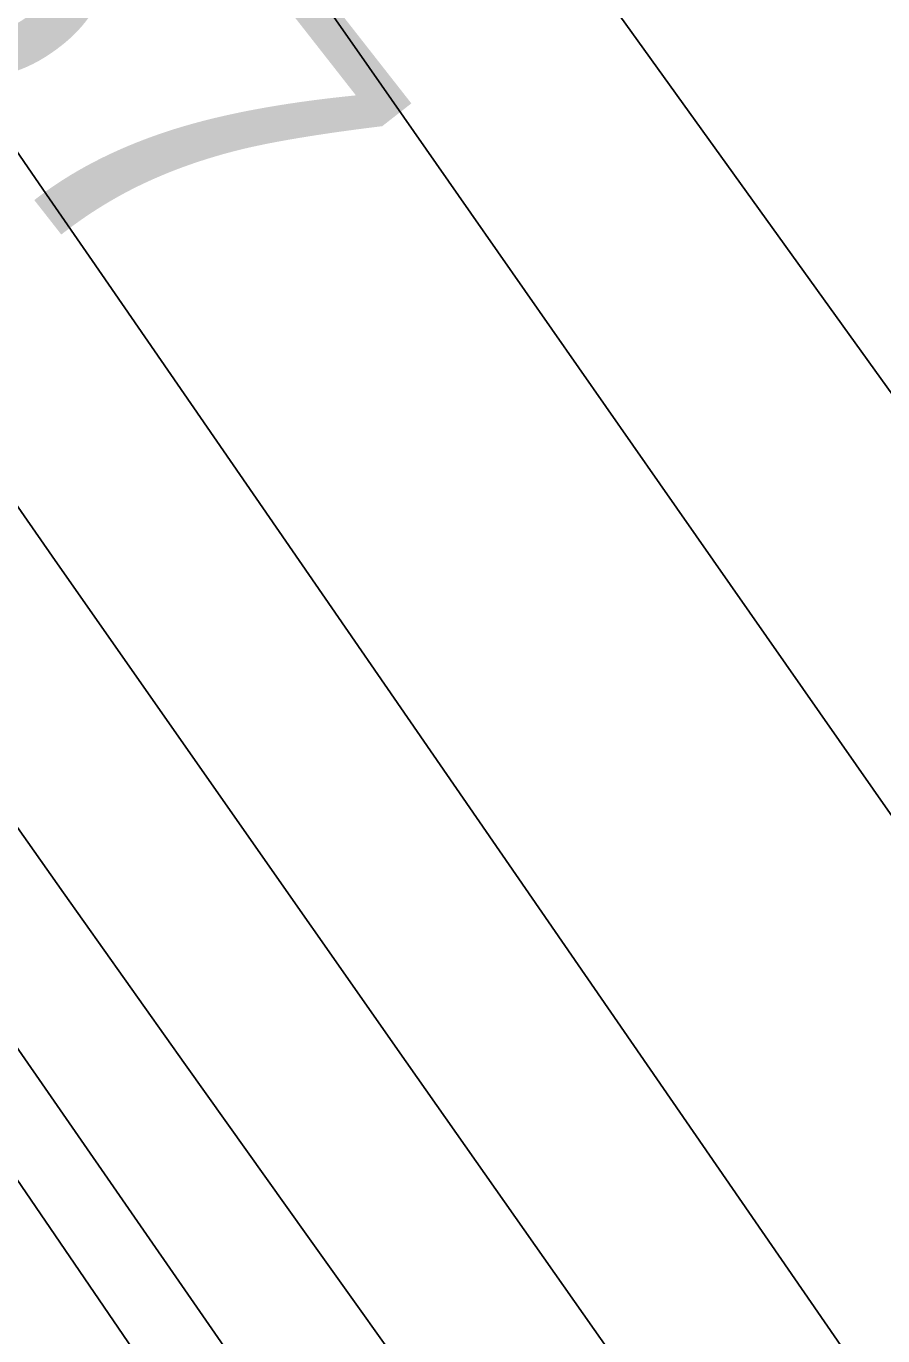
# Model space of a CAD drawing. Extents: x 3892998 to 3931244, y 278583 to 304547.
# Drawn here: x 3909976.1 to 3910137.1, y 290792.7 to 291039 of the extents above; entities that cross this region are included whole.
import ezdxf

# ---------------------------------------------------------------- set-up
doc = ezdxf.new("R2010")
doc.units = 0
for name, color, linetype in [('V-RIVR-EDGE', 7, 'Continuous'), ('V-RIVR-RANG', 7, 'Continuous'), ('V-RRAP-RVMT', 7, 'Continuous'), ('V-TOPO-DPTH', 7, 'Continuous'), ('V-TOPO-MAJR', 7, 'Continuous'), ('V-TOPO-MINR', 7, 'Continuous')]:
    doc.layers.add(name, color=color, linetype=linetype)

msp = doc.modelspace()

# ---------------------------------------------------------------- linework, layer by layer
at = {"layer": 'V-RIVR-EDGE'}
msp.add_spline([(3909865.84, 290928.21), (3909862.62, 290923.11), (3909860.68, 290922.62), (3909860.67, 290920.68), (3909870.35, 290905.12), (3909881.93, 290877.89), (3909893.54, 290856.5), (3909906.13, 290843.84), (3909921.61, 290817.58), (3909937.09, 290794.71), (3909948.22, 290777.2), (3909977.73, 290734.39), (3910003.37, 290694.51), (3910040.65, 290645.85), (3910078.4, 290595.25), (3910114.21, 290544.17), (3910151.48, 290493.58), (3910181.95, 290444.45), (3910200.82, 290413.32), (3910226.93, 290368.58), (3910256.93, 290323.83), (3910278.7, 290289.3), (3910307.74, 290250.37), (3910325.16, 290226.53), (3910363.87, 290167.19), (3910391.44, 290124.87), (3910427.73, 290068.94), (3910449.5, 290036.83), (3910504.18, 289956.56), (3910522.07, 289926.9), (3910550.12, 289879.72), (3910562.21, 289857.35), (3910573.34, 289842.27), (3910610.65, 289806.73), (3910620.82, 289794.07), (3910623.21, 289779.99), (3910634.83, 289764.42), (3910664.83, 289724.03), (3910692.43, 289689.49), (3910710.83, 289668.07), (3910721.01, 289660.28), (3910770.89, 289605.28), (3910782.51, 289588.74), (3910807.66, 289548.37), (3910835.72, 289503.62), (3910862.83, 289470.04), (3910892.35, 289425.78), (3910920.41, 289383.46), (3910947.99, 289342.6), (3910968.78, 289304.67), (3911000.23, 289260.88), (3911019.59, 289231.7), (3911055.91, 289191.3), (3911085.45, 289159.66), (3911118.86, 289116.84), (3911139.19, 289091.05), (3911160.97, 289062.35), (3911184.19, 289025.87), (3911223.42, 288981.58), (3911281.53, 288916.36), (3911313, 288876.94), (3911328.5, 288859.42), (3911346.41, 288837.53), (3911371.58, 288801.04), (3911404.48, 288751.91), (3911426.73, 288715.43), (3911446.57, 288687.7), (3911479.01, 288646.83), (3911529.35, 288582.12), (3911550.65, 288552.92), (3911609.2, 288468.28), (3911644.54, 288421.09), (3911676.97, 288378.76), (3911701.17, 288348.1), (3911741.37, 288303.81), (3911770.9, 288264.88), (3911788.8, 288235.7), (3911834.27, 288164.69), (3911857.49, 288130.15), (3911884.6, 288092.69), (3911915.56, 288045.51), (3911921.85, 288035.78), (3911928.64, 288029.93), (3911972.62, 287945.81), (3911992.92, 287906.42), (3912000.64, 287886.98), (3912014.67, 287866.55), (3912026.77, 287848.06), (3912066.44, 287785.32), (3912084.8, 287750.79), (3912094.47, 287732.8), (3912094.94, 287726), (3912096.85, 287711.43), (3912096.35, 287704.63), (3912095.36, 287700.26), (3912088.55, 287695.91), (3912085.64, 287696.89), (3912073.03, 287702.26), (3912062.35, 287706.17), (3912054.1, 287706.19), (3912051.18, 287704.26), (3912049.22, 287697.95), (3912054.05, 287685.8), (3912068.56, 287663.91), (3912113.05, 287586.58), (3912136.73, 287540.87), (3912153.66, 287513.63), (3912163.84, 287503.9), (3912187.57, 287479.56), (3912207.42, 287453.28), (3912216.14, 287445.98), (3912226.8, 287436.24), (3912240.84, 287416.78), (3912253.42, 287397.81), (3912271.31, 287366.2), (3912283.87, 287341.4), (3912284.84, 287338.97), (3912290.18, 287337.98), (3912303.79, 287344.26), (3912317.4, 287350.54), (3912319.83, 287350.54), (3912322.75, 287350.53), (3912327.59, 287345.66), (3912328.54, 287338.37), (3912335.79, 287321.36), (3912348.36, 287299.96), (3912369.18, 287275.14), (3912380.33, 287265.4), (3912402.15, 287253.21), (3912416.69, 287243.46), (3912434.16, 287238.07), (3912456.94, 287220.05), (3912481.62, 287183.56), (3912501.93, 287148.06), (3912512.56, 287124.73), (3912531.4, 287085.83), (3912550.27, 287059.56), (3912569.64, 287034.26), (3912593.34, 286996.8), (3912613.67, 286968.1), (3912632.04, 286936.49), (3912645.1, 286912.66), (3912660.58, 286888.83), (3912675.09, 286867.42), (3912698.32, 286835.31), (3912720.05, 286784.75), (3912736.96, 286747.81), (3912742.28, 286740.02), (3912755.33, 286715.22), (3912761.6, 286696.75), (3912774.14, 286660.3), (3912779.9, 286635.52), (3912793.38, 286585.46), (3912797.22, 286569.43), (3912803.96, 286543.67), (3912804.41, 286532.02)], degree=3, dxfattribs=at)
at = {"layer": 'V-RRAP-RVMT'}
msp.add_line((3910082.08, 291048.76), (3910167.48, 290929.87), dxfattribs=at)
at = {"layer": 'V-TOPO-DPTH'}
for points in [[(3910735.41, 289759.37), (3910292.55, 290389.03), (3910287.9, 290395.64), (3910283.25, 290402.26), (3910278.6, 290408.87), (3910273.96, 290415.49), (3910246.87, 290454.08), (3910228.71, 290480.01), (3910210.58, 290505.96), (3910192.51, 290531.94), (3910174.46, 290557.95), (3909911.64, 290937.54), (3909904.18, 290948.38), (3909896.76, 290959.24), (3909889.4, 290970.15), (3909882.08, 290981.08), (3909801.34, 291102.4), (3909753.7, 291174.03), (3909706.09, 291245.67), (3909658.52, 291317.34), (3909610.97, 291389.02), (3909423.07, 291672.45)], [(3910735.41, 289759.37), (3910292.55, 290389.03), (3910287.9, 290395.64), (3910283.25, 290402.26), (3910278.6, 290408.87), (3910273.96, 290415.49), (3910246.87, 290454.08), (3910228.71, 290480.01), (3910210.58, 290505.96), (3910192.51, 290531.94), (3910174.46, 290557.95), (3909911.64, 290937.54), (3909904.18, 290948.38), (3909896.76, 290959.24), (3909889.4, 290970.15), (3909882.08, 290981.08), (3909801.34, 291102.4), (3909753.7, 291174.03), (3909706.09, 291245.67), (3909658.52, 291317.34), (3909610.97, 291389.02), (3909423.07, 291672.45)], [(3909451.72, 291666.88), (3909872.71, 291035.57), (3909879.67, 291025.16), (3909886.64, 291014.75), (3909893.63, 291004.35), (3909900.64, 290993.96), (3909912.7, 290976.09), (3909913.68, 290974.64), (3909915.67, 290971.76), (3909916.67, 290970.33), (3909960.31, 290908.41), (3909983.18, 290876.04), (3910006.08, 290843.7), (3910029.05, 290811.42), (3910052.07, 290779.16), (3910299.71, 290432.82)], [(3909451.72, 291666.88), (3909872.71, 291035.57), (3909879.67, 291025.16), (3909886.64, 291014.75), (3909893.63, 291004.35), (3909900.64, 290993.96), (3909912.7, 290976.09), (3909913.68, 290974.64), (3909915.67, 290971.76), (3909916.67, 290970.33), (3909960.31, 290908.41), (3909983.18, 290876.04), (3910006.08, 290843.7), (3910029.05, 290811.42), (3910052.07, 290779.16), (3910299.71, 290432.82)], [(3910153.72, 290693.41), (3910118.27, 290743.65), (3910082.88, 290793.93), (3910047.56, 290844.26), (3910012.29, 290894.62), (3909981.04, 290939.3), (3909961.47, 290967.37), (3909941.93, 290995.48), (3909922.47, 291023.62), (3909903.05, 291051.8), (3909661.01, 291403.84), (3909623.32, 291458.69), (3909585.66, 291513.56), (3909548.03, 291568.45)], [(3910153.72, 290693.41), (3910118.27, 290743.65), (3910082.88, 290793.93), (3910047.56, 290844.26), (3910012.29, 290894.62), (3909981.04, 290939.3), (3909961.47, 290967.37), (3909941.93, 290995.48), (3909922.47, 291023.62), (3909903.05, 291051.8), (3909661.01, 291403.84), (3909623.32, 291458.69), (3909585.66, 291513.56), (3909548.03, 291568.45)]]:
    msp.add_lwpolyline(points, dxfattribs=at)
at = {"layer": 'V-TOPO-MAJR'}
msp.add_lwpolyline([(3909587.33, 291584.02), (3909645.61, 291497.48), (3909704.04, 291411.04), (3909762.72, 291324.76), (3909821.54, 291238.59), (3909954.37, 291044.59), (3909962.89, 291032.16), (3909971.42, 291019.73), (3909979.97, 291007.3), (3909988.53, 290994.89), (3910219.32, 290660.32), (3910242.64, 290626.56), (3910266, 290592.81), (3910289.4, 290559.09), (3910312.83, 290525.39), (3910347.43, 290475.68), (3910353.58, 290466.85), (3910359.73, 290458.03), (3910365.89, 290449.21), (3910372.05, 290440.39), (3910751.9, 289897.07)], dxfattribs=at)
at = {"layer": 'V-TOPO-MINR'}
for points in [[(3909408.78, 291675.26), (3909505.52, 291528.93), (3909563.03, 291441.88), (3909620.52, 291354.8), (3909677.94, 291267.68), (3909735.34, 291180.54), (3909864.68, 290984.04), (3909875.55, 290967.62), (3909886.47, 290951.23), (3909897.48, 290934.9), (3909908.54, 290918.6), (3910060.05, 290696.53), (3910094.81, 290645.71), (3910129.65, 290594.95), (3910164.62, 290544.28), (3910199.67, 290493.66), (3910251.24, 290419.37), (3910260.57, 290405.95), (3910269.9, 290392.52), (3910279.24, 290379.11), (3910288.59, 290365.69), (3910566.03, 289967.79), (3910592.37, 289930.01), (3910618.71, 289892.22)], [(3909423.07, 291672.45), (3909610.97, 291389.02), (3909658.52, 291317.34), (3909706.09, 291245.67), (3909753.7, 291174.03), (3909801.34, 291102.4), (3909882.08, 290981.08), (3909889.4, 290970.15), (3909896.76, 290959.24), (3909904.18, 290948.38), (3909911.64, 290937.54), (3910174.46, 290557.95), (3910192.51, 290531.94), (3910210.58, 290505.96), (3910228.71, 290480.01), (3910246.87, 290454.08), (3910273.96, 290415.49), (3910278.6, 290408.87), (3910283.25, 290402.26), (3910287.9, 290395.64), (3910292.55, 290389.03), (3910735.41, 289759.37)], [(3909451.72, 291666.88), (3909872.71, 291035.57), (3909879.67, 291025.16), (3909886.64, 291014.75), (3909893.63, 291004.35), (3909900.64, 290993.96), (3909912.7, 290976.09), (3909913.68, 290974.64), (3909915.67, 290971.76), (3909916.67, 290970.33), (3909960.31, 290908.41), (3909983.18, 290876.04), (3910006.08, 290843.7), (3910029.05, 290811.42), (3910052.07, 290779.16), (3910299.71, 290432.82)], [(3909548.03, 291568.45), (3909585.66, 291513.56), (3909623.32, 291458.69), (3909661.01, 291403.84), (3909903.05, 291051.8), (3909922.47, 291023.62), (3909941.93, 290995.48), (3909961.47, 290967.37), (3909981.04, 290939.3), (3910012.29, 290894.62), (3910047.56, 290844.26), (3910082.88, 290793.93), (3910118.27, 290743.65), (3910153.72, 290693.41)], [(3909687.13, 291539.81), (3909729.81, 291477.81), (3909772.68, 291415.93), (3909983.31, 291113.4), (3910002.39, 291086), (3910021.48, 291058.6), (3910040.58, 291031.22), (3910059.69, 291003.83), (3910095.24, 290952.91), (3910132.13, 290900.06), (3910169.01, 290847.22), (3910205.9, 290794.38), (3910242.79, 290741.53), (3910381.82, 290542.34), (3910397.63, 290519.77), (3910413.49, 290497.23), (3910429.43, 290474.74), (3910445.41, 290452.29), (3910578.97, 290265.26), (3910628.91, 290195.48), (3910678.95, 290125.77), (3910729.14, 290056.16), (3910779.42, 289986.62), (3910861.69, 289873.11)]]:
    msp.add_lwpolyline(points, dxfattribs=at)

# ---------------------------------------------------------------- texts
at = {"layer": 'V-RIVR-RANG'}
msp.add_text('-57', height=67, rotation=308.0484, dxfattribs=at).set_placement((3909918.73, 291081.57))

doc.saveas('drawing.dxf')
